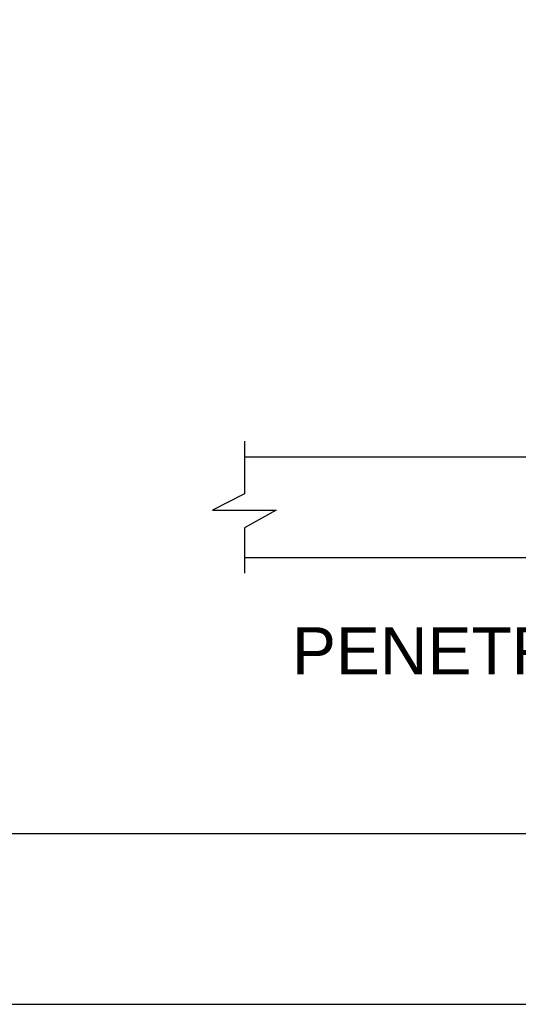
# Model space of a CAD drawing. Header units: millimetres. Extents: x 10 to 1250, y -62 to 528.
# Tile 508 of 656: x 595.72 to 598.64, y 468.51 to 474.28. Entities that reach past the tile are written whole.
import ezdxf

# ---------------------------------------------------------------- set-up
doc = ezdxf.new("R2010")
doc.units = ezdxf.units.MM
doc.header["$LTSCALE"] = 0.05
for name, color, linetype in [('ConPlaCom_Detalhe_Solda', 2, 'Continuous'), ('ConPlaCom_Texto_Pilar', 7, 'Continuous'), ('FOLHA_PADRÃO', 7, 'Continuous')]:
    doc.layers.add(name, color=color, linetype=linetype)
doc.styles.add('RS_2.0', font='arial.ttf', dxfattribs={"height": 2})

# ---------------------------------------------------------------- blocks, each defined once
blk = doc.blocks.new('A1EST. 1500')
at = {"layer": 'FOLHA_PADRÃO', "color": 1, "linetype": 'Continuous'}
blk.add_line((0, 0), (150.008, 0), dxfattribs=at)
at = {"layer": 'FOLHA_PADRÃO', "color": 6, "linetype": 'Continuous'}
blk.add_lwpolyline([(149, 58.4001), (149, 1), (1, 1), (1, 58.4001), (149, 58.4001)], dxfattribs=at)

msp = doc.modelspace()

# ---------------------------------------------------------------- linework, layer by layer
at = {"layer": 'ConPlaCom_Detalhe_Solda', "color": 1}
for p, q in [((597.0378, 471.8087), (597.0378, 471.4996)), ((597.0378, 471.4996), (596.8519, 471.4032)), ((596.8519, 471.4032), (597.2239, 471.4032)), ((597.2239, 471.4032), (597.0379, 471.3)), ((597.0379, 471.3), (597.0379, 471.034))]:
    msp.add_line(p, q, dxfattribs=at)
at = {"layer": 'ConPlaCom_Detalhe_Solda', "color": 2}
for p, q in [((597.0378, 471.7155), (601.5431, 471.7155)), ((597.0379, 471.1258), (601.5432, 471.1258))]:
    msp.add_line(p, q, dxfattribs=at)

# ---------------------------------------------------------------- block references
msp.add_blockref('A1EST. 1500', (479.5318, 468.508))

# ---------------------------------------------------------------- texts
at = {"layer": 'ConPlaCom_Texto_Pilar', "color": 2, "style": 'RS_2.0'}
msp.add_text('PENETRAÇÃO TOTAL', height=0.2764, dxfattribs=at).set_placement((597.3169, 470.4409))

doc.saveas('drawing.dxf')
